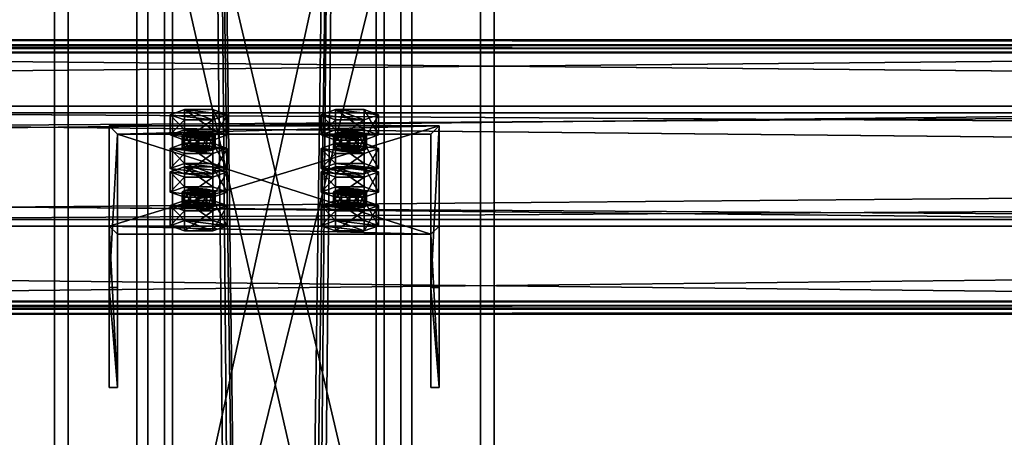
# Model space of a CAD drawing. Header units: millimetres. Extents: x -333 to 67333, y -930 to 39730.
# Tile 644 of 656: x 5407 to 5766, y 26287 to 26439. Entities that reach past the tile are written whole.
import ezdxf

# ---------------------------------------------------------------- set-up
doc = ezdxf.new("R2010")
doc.units = ezdxf.units.MM
for name, color, linetype in [('13', 7, 'Continuous'), ('3', 7, 'Continuous'), ('5', 7, 'Continuous'), ('6', 7, 'Continuous'), ('7', 7, 'Continuous'), ('95', 7, 'Continuous')]:
    doc.layers.add(name, color=color, linetype=linetype)

msp = doc.modelspace()

# ---------------------------------------------------------------- meshes
at = {"layer": '13', "color": 30}
mesh = msp.add_polyface(dxfattribs=at)
corners = [(-330.01, 26335.22, 6081.7), (-330.01, 26407.61, 6066.31), (6099.99, 26407.61, 6066.31), (6099.99, 26335.22, 6081.7), (-330.01, 26366.44, 5872.64), (6099.99, 26366.44, 5872.64), (-330.01, 26427.09, 5859.75), (6099.99, 26427.09, 5859.75), (-330.01, 26429.79, 5872.47), (6099.99, 26429.79, 5872.47), (-330.01, 26431.74, 5872.05), (6099.99, 26431.74, 5872.05), (-330.01, 26428.63, 5857.38), (6099.99, 26428.63, 5857.38), (-330.01, 26364.07, 5871.1), (6099.99, 26364.07, 5871.1), (-330.01, 26405.23, 6064.77), (6099.99, 26405.23, 6064.77), (-330.01, 26336.76, 6079.33), (6099.99, 26336.76, 6079.33), (-330.01, 26334.06, 6066.61), (6099.99, 26334.06, 6066.61), (-330.01, 26332.1, 6067.03), (6099.99, 26332.1, 6067.03)]
mesh.append_faces([[corners[k] for k in face] for face in [(0, 2, 3, 3), (1, 5, 2, 2), (4, 7, 5, 5), (6, 9, 7, 7), (8, 11, 9, 9), (10, 13, 11, 11), (12, 15, 13, 13), (14, 17, 15, 15), (16, 19, 17, 17), (18, 21, 19, 19), (20, 23, 21, 21), (22, 3, 23, 23), (20, 0, 22, 22), (8, 12, 10, 10), (11, 7, 9, 9), (23, 19, 21, 21)]], dxfattribs={"vtx0": -1, "color": 30})
mesh.append_faces([[corners[k] for k in face] for face in [(1, 16, 4, 4), (16, 0, 18, 18), (18, 0, 20, 20), (12, 6, 14, 14), (14, 4, 16, 16), (3, 19, 23, 23), (19, 2, 17, 17), (17, 2, 15, 15), (15, 5, 13, 13)]], dxfattribs={"vtx0": -1, "vtx1": -1, "color": 30})
mesh.append_faces([[corners[k] for k in face] for face in [(16, 1, 0, 0), (12, 8, 6, 6), (14, 6, 4, 4), (7, 11, 13, 13), (19, 3, 2, 2), (15, 2, 5, 5), (13, 5, 7, 7)]], dxfattribs={"vtx0": -1, "vtx2": -1, "vtx3": -1, "color": 30})
mesh.append_faces([[corners[k] for k in face] for face in [(0, 1, 2, 2), (1, 4, 5, 5), (4, 6, 7, 7), (6, 8, 9, 9), (8, 10, 11, 11), (10, 12, 13, 13), (12, 14, 15, 15), (14, 16, 17, 17), (16, 18, 19, 19), (18, 20, 21, 21), (20, 22, 23, 23), (22, 0, 3, 3)]], dxfattribs={"vtx2": -1, "vtx3": -1, "color": 30})
mesh = msp.add_polyface(dxfattribs=at)
corners = [(4899.99, 26335.22, 6081.7), (4899.99, 26407.61, 6066.31), (11699.99, 26407.61, 6066.31), (11699.99, 26335.22, 6081.7), (4899.99, 26366.44, 5872.64), (11699.99, 26366.44, 5872.64), (4899.99, 26427.09, 5859.75), (11699.99, 26427.09, 5859.75), (4899.99, 26429.79, 5872.47), (11699.99, 26429.79, 5872.47), (4899.99, 26431.74, 5872.05), (11699.99, 26431.74, 5872.05), (4899.99, 26428.63, 5857.38), (11699.99, 26428.63, 5857.38), (4899.99, 26364.07, 5871.1), (11699.99, 26364.07, 5871.1), (4899.99, 26405.23, 6064.77), (11699.99, 26405.23, 6064.77), (4899.99, 26336.76, 6079.33), (11699.99, 26336.76, 6079.33), (4899.99, 26334.06, 6066.61), (11699.99, 26334.06, 6066.61), (4899.99, 26332.1, 6067.03), (11699.99, 26332.1, 6067.03)]
mesh.append_faces([[corners[k] for k in face] for face in [(0, 2, 3, 3), (1, 5, 2, 2), (4, 7, 5, 5), (6, 9, 7, 7), (8, 11, 9, 9), (10, 13, 11, 11), (12, 15, 13, 13), (14, 17, 15, 15), (16, 19, 17, 17), (18, 21, 19, 19), (20, 23, 21, 21), (22, 3, 23, 23), (20, 0, 22, 22), (8, 12, 10, 10), (11, 7, 9, 9), (23, 19, 21, 21)]], dxfattribs={"vtx0": -1, "color": 30})
mesh.append_faces([[corners[k] for k in face] for face in [(1, 16, 4, 4), (16, 0, 18, 18), (18, 0, 20, 20), (12, 6, 14, 14), (14, 4, 16, 16), (3, 19, 23, 23), (19, 2, 17, 17), (17, 2, 15, 15), (15, 5, 13, 13)]], dxfattribs={"vtx0": -1, "vtx1": -1, "color": 30})
mesh.append_faces([[corners[k] for k in face] for face in [(16, 1, 0, 0), (12, 8, 6, 6), (14, 6, 4, 4), (7, 11, 13, 13), (19, 3, 2, 2), (15, 2, 5, 5), (13, 5, 7, 7)]], dxfattribs={"vtx0": -1, "vtx2": -1, "vtx3": -1, "color": 30})
mesh.append_faces([[corners[k] for k in face] for face in [(0, 1, 2, 2), (1, 4, 5, 5), (4, 6, 7, 7), (6, 8, 9, 9), (8, 10, 11, 11), (10, 12, 13, 13), (12, 14, 15, 15), (14, 16, 17, 17), (16, 18, 19, 19), (18, 20, 21, 21), (20, 22, 23, 23), (22, 0, 3, 3)]], dxfattribs={"vtx2": -1, "vtx3": -1, "color": 30})
at = {"layer": '3', "color": 91}
mesh = msp.add_polyface(dxfattribs=at)
corners = [(5537, 26145.58, 3765.04), (5463, 26145.58, 3765.04), (5463, 26470.33, 3080), (5537, 26470.33, 3080), (5463, 26212.45, 3796.73), (5463, 26552.22, 3080), (5537, 26212.45, 3796.73), (5537, 26552.22, 3080), (5540, 26142.87, 3763.75), (5540, 26215.16, 3798.02), (5540, 26555.54, 3080), (5540, 26467.01, 3080), (5460, 26215.16, 3798.02), (5460, 26555.54, 3080), (5460, 26142.87, 3763.75), (5460, 26467.01, 3080)]
mesh.append_faces([[corners[k] for k in face] for face in [(0, 2, 3, 3), (1, 5, 2, 2), (4, 7, 5, 5), (6, 3, 7, 7), (8, 10, 11, 11), (9, 13, 10, 10), (12, 15, 13, 13), (14, 11, 15, 15)]], dxfattribs={"vtx0": -1, "color": 91})
mesh.append_faces([[corners[k] for k in face] for face in [(9, 6, 12, 12), (6, 8, 0, 0), (0, 8, 1, 1), (12, 4, 14, 14), (4, 12, 6, 6), (14, 1, 8, 8), (11, 3, 15, 15), (3, 10, 7, 7), (7, 10, 5, 5), (15, 2, 13, 13), (2, 15, 3, 3), (13, 5, 10, 10)]], dxfattribs={"vtx0": -1, "vtx1": -1, "color": 91})
mesh.append_faces([[corners[k] for k in face] for face in [(6, 9, 8, 8), (14, 4, 1, 1), (3, 11, 10, 10), (13, 2, 5, 5)]], dxfattribs={"vtx0": -1, "vtx2": -1, "vtx3": -1, "color": 91})
mesh.append_faces([[corners[k] for k in face] for face in [(0, 1, 2, 2), (1, 4, 5, 5), (4, 6, 7, 7), (6, 0, 3, 3), (8, 9, 10, 10), (9, 12, 13, 13), (12, 14, 15, 15), (14, 8, 11, 11)]], dxfattribs={"vtx2": -1, "vtx3": -1, "color": 91})
at = {"layer": '5', "color": 131}
mesh = msp.add_polyface(dxfattribs=at)
corners = [(5454, 29385.28, 2984), (5546, 29385.28, 2984), (5546, 19415.31, 2984), (5454, 19415.31, 2984), (5546, 29385.28, 3076), (5546, 19415.31, 3076), (5454, 29385.28, 3076), (5454, 19415.31, 3076), (5450, 29385.28, 2980), (5450, 29385.28, 3080), (5450, 19415.31, 3080), (5450, 19415.31, 2980), (5550, 29385.28, 3080), (5550, 19415.31, 3080), (5550, 29385.28, 2980), (5550, 19415.31, 2980)]
mesh.append_faces([[corners[k] for k in face] for face in [(0, 2, 3, 3), (1, 5, 2, 2), (4, 7, 5, 5), (6, 3, 7, 7), (8, 10, 11, 11), (9, 13, 10, 10), (12, 15, 13, 13), (14, 11, 15, 15)]], dxfattribs={"vtx0": -1, "color": 131})
mesh.append_faces([[corners[k] for k in face] for face in [(9, 6, 12, 12), (6, 8, 0, 0), (0, 8, 1, 1), (12, 4, 14, 14), (4, 12, 6, 6), (14, 1, 8, 8), (11, 3, 15, 15), (3, 10, 7, 7), (7, 10, 5, 5), (15, 2, 13, 13), (2, 15, 3, 3), (13, 5, 10, 10)]], dxfattribs={"vtx0": -1, "vtx1": -1, "color": 131})
mesh.append_faces([[corners[k] for k in face] for face in [(6, 9, 8, 8), (14, 4, 1, 1), (3, 11, 10, 10), (13, 2, 5, 5)]], dxfattribs={"vtx0": -1, "vtx2": -1, "vtx3": -1, "color": 131})
mesh.append_faces([[corners[k] for k in face] for face in [(0, 1, 2, 2), (1, 4, 5, 5), (4, 6, 7, 7), (6, 0, 3, 3), (8, 9, 10, 10), (9, 12, 13, 13), (12, 14, 15, 15), (14, 8, 11, 11)]], dxfattribs={"vtx2": -1, "vtx3": -1, "color": 131})
at = {"layer": '6', "color": 2}
mesh = msp.add_polyface(dxfattribs=at)
corners = [(5420, 19420.14, 7183.53), (5580, 19420.14, 7183.53), (5580, 30845.34, 4755.1), (5420, 30845.34, 4755.1), (5420, 19420.14, 7347.1), (5420, 30878.6, 4911.61), (5580, 19420.14, 7347.1), (5580, 30878.6, 4911.61), (5575, 30846.38, 4759.99), (5425, 30846.38, 4759.99), (5425, 30877.56, 4906.72), (5575, 30877.56, 4906.72), (5425, 19420.14, 7341.99), (5575, 19420.14, 7341.99), (5425, 19420.14, 7188.64), (5575, 19420.14, 7188.64)]
mesh.append_faces([[corners[k] for k in face] for face in [(0, 2, 3, 3), (4, 3, 5, 5), (6, 5, 7, 7), (1, 7, 2, 2), (12, 11, 10, 10), (14, 10, 9, 9), (15, 9, 8, 8), (13, 8, 11, 11)]], dxfattribs={"vtx0": -1, "color": 2})
mesh.append_faces([[corners[k] for k in face] for face in [(2, 8, 3, 3), (8, 7, 11, 11), (11, 7, 10, 10), (3, 9, 5, 5), (9, 3, 8, 8), (5, 10, 7, 7), (4, 12, 0, 0), (12, 6, 13, 13), (13, 6, 15, 15), (0, 14, 1, 1), (14, 0, 12, 12), (1, 15, 6, 6)]], dxfattribs={"vtx0": -1, "vtx1": -1, "color": 2})
mesh.append_faces([[corners[k] for k in face] for face in [(8, 2, 7, 7), (5, 9, 10, 10), (12, 4, 6, 6), (1, 14, 15, 15)]], dxfattribs={"vtx0": -1, "vtx2": -1, "vtx3": -1, "color": 2})
mesh.append_faces([[corners[k] for k in face] for face in [(0, 1, 2, 2), (4, 0, 3, 3), (6, 4, 5, 5), (1, 6, 7, 7), (12, 13, 11, 11), (14, 12, 10, 10), (15, 14, 9, 9), (13, 15, 8, 8)]], dxfattribs={"vtx2": -1, "vtx3": -1, "color": 2})
at = {"layer": '7', "color": 6}
mesh = msp.add_polyface(dxfattribs=at)
corners = [(5559.99, 26400.45, 6042.28), (5439.99, 26400.45, 6042.28), (5439.99, 26364.07, 5871.1), (5559.99, 26364.07, 5871.1), (5439.99, 26341.76, 6054.75), (5439.99, 26305.38, 5883.57), (5442.99, 26341.76, 6054.75), (5442.99, 26305.38, 5883.57), (5442.99, 26397.52, 6042.9), (5442.99, 26361.13, 5871.72), (5556.99, 26397.52, 6042.9), (5556.99, 26361.13, 5871.72), (5556.99, 26341.76, 6054.75), (5556.99, 26305.38, 5883.57), (5559.99, 26341.76, 6054.75), (5559.99, 26305.38, 5883.57)]
mesh.append_faces([[corners[k] for k in face] for face in [(0, 2, 3, 3), (1, 5, 2, 2), (4, 7, 5, 5), (6, 9, 7, 7), (8, 11, 9, 9), (10, 13, 11, 11), (12, 15, 13, 13), (14, 3, 15, 15), (12, 0, 14, 14), (7, 2, 5, 5)]], dxfattribs={"vtx0": -1, "color": 6})
mesh.append_faces([[corners[k] for k in face] for face in [(1, 8, 4, 4), (8, 0, 10, 10), (10, 0, 12, 12), (3, 11, 15, 15), (11, 2, 9, 9), (9, 2, 7, 7)]], dxfattribs={"vtx0": -1, "vtx1": -1, "color": 6})
mesh.append_faces([[corners[k] for k in face] for face in [(8, 1, 0, 0), (11, 3, 2, 2)]], dxfattribs={"vtx0": -1, "vtx2": -1, "vtx3": -1, "color": 6})
mesh.append_faces([[corners[k] for k in face] for face in [(6, 4, 8, 8), (13, 15, 11, 11)]], dxfattribs={"vtx1": -1, "color": 6})
mesh.append_faces([[corners[k] for k in face] for face in [(0, 1, 2, 2), (1, 4, 5, 5), (4, 6, 7, 7), (6, 8, 9, 9), (8, 10, 11, 11), (10, 12, 13, 13), (12, 14, 15, 15), (14, 0, 3, 3)]], dxfattribs={"vtx2": -1, "vtx3": -1, "color": 6})
at = {"layer": '95', "color": 20}
mesh = msp.add_polyface(dxfattribs=at)
corners = [(5478.49, 26397.21, 6017.41), (5477.69, 26396.59, 6014.47), (5477.69, 26391.7, 6015.51), (5467.29, 26396.59, 6014.47), (5466.49, 26397.21, 6017.41), (5466.49, 26392.32, 6018.45), (5467.29, 26397.83, 6020.34), (5467.29, 26392.94, 6021.38), (5469.49, 26398.29, 6022.49), (5469.49, 26393.4, 6023.53), (5472.49, 26398.46, 6023.28), (5472.49, 26393.57, 6024.32), (5475.49, 26398.29, 6022.49), (5475.49, 26393.4, 6023.53), (5477.69, 26397.83, 6020.34), (5477.69, 26392.94, 6021.38), (5478.49, 26392.32, 6018.45), (5475.49, 26396.13, 6012.32), (5469.49, 26396.13, 6012.32), (5472.49, 26395.96, 6011.54), (5482.88, 26404.55, 6015.85), (5477.69, 26402.68, 6007.04), (5477.69, 26395.34, 6008.6), (5482.88, 26397.21, 6017.41), (5467.29, 26402.68, 6007.04), (5467.29, 26395.34, 6008.6), (5462.1, 26404.55, 6015.85), (5462.1, 26397.21, 6017.41), (5467.29, 26406.42, 6024.65), (5467.29, 26399.08, 6026.21), (5477.69, 26406.42, 6024.65), (5477.69, 26399.08, 6026.21)]
mesh.append_faces([[corners[k] for k in face] for face in [(6, 9, 7, 7), (8, 11, 9, 9), (10, 13, 11, 11), (12, 15, 13, 13), (17, 18, 19, 19), (10, 14, 12, 12), (20, 22, 23, 23), (21, 25, 22, 22), (24, 27, 25, 25), (26, 29, 27, 27), (28, 31, 29, 29), (30, 23, 31, 31), (21, 26, 24, 24), (28, 20, 30, 30), (23, 29, 31, 31), (27, 22, 25, 25)]], dxfattribs={"vtx0": -1, "color": 20})
mesh.append_faces([[corners[k] for k in face] for face in [(18, 17, 3, 3), (3, 1, 4, 4), (4, 0, 6, 6), (6, 0, 8, 8), (8, 14, 10, 10), (26, 21, 28, 28), (29, 22, 27, 27)]], dxfattribs={"vtx0": -1, "vtx1": -1, "color": 20})
mesh.append_faces([[corners[k] for k in face] for face in [(3, 17, 1, 1), (4, 1, 0, 0), (8, 0, 14, 14), (28, 21, 20, 20), (29, 23, 22, 22)]], dxfattribs={"vtx0": -1, "vtx2": -1, "vtx3": -1, "color": 20})
mesh.append_faces([[corners[k] for k in face] for face in [(0, 1, 2, 2), (3, 4, 5, 5), (4, 6, 7, 7), (6, 8, 9, 9), (8, 10, 11, 11), (10, 12, 13, 13), (12, 14, 15, 15), (14, 0, 16, 16), (20, 21, 22, 22), (21, 24, 25, 25), (24, 26, 27, 27), (26, 28, 29, 29), (28, 30, 31, 31), (30, 20, 23, 23)]], dxfattribs={"vtx2": -1, "vtx3": -1, "color": 20})
mesh = msp.add_polyface(dxfattribs=at)
corners = [(5533.49, 26397.21, 6017.41), (5532.69, 26396.59, 6014.47), (5532.69, 26391.7, 6015.51), (5522.29, 26396.59, 6014.47), (5521.49, 26397.21, 6017.41), (5521.49, 26392.32, 6018.45), (5522.29, 26397.83, 6020.34), (5522.29, 26392.94, 6021.38), (5524.49, 26398.29, 6022.49), (5524.49, 26393.4, 6023.53), (5527.49, 26398.46, 6023.28), (5527.49, 26393.57, 6024.32), (5530.49, 26398.29, 6022.49), (5530.49, 26393.4, 6023.53), (5532.69, 26397.83, 6020.34), (5532.69, 26392.94, 6021.38), (5533.49, 26392.32, 6018.45), (5530.49, 26396.13, 6012.32), (5524.49, 26396.13, 6012.32), (5527.49, 26395.96, 6011.54), (5537.88, 26404.55, 6015.85), (5532.69, 26402.68, 6007.04), (5532.69, 26395.34, 6008.6), (5537.88, 26397.21, 6017.41), (5522.29, 26402.68, 6007.04), (5522.29, 26395.34, 6008.6), (5517.1, 26404.55, 6015.85), (5517.1, 26397.21, 6017.41), (5522.29, 26406.42, 6024.65), (5522.29, 26399.08, 6026.21), (5532.69, 26406.42, 6024.65), (5532.69, 26399.08, 6026.21)]
mesh.append_faces([[corners[k] for k in face] for face in [(6, 9, 7, 7), (8, 11, 9, 9), (10, 13, 11, 11), (12, 15, 13, 13), (17, 18, 19, 19), (10, 14, 12, 12), (20, 22, 23, 23), (21, 25, 22, 22), (24, 27, 25, 25), (26, 29, 27, 27), (28, 31, 29, 29), (30, 23, 31, 31), (21, 26, 24, 24), (28, 20, 30, 30), (23, 29, 31, 31), (27, 22, 25, 25)]], dxfattribs={"vtx0": -1, "color": 20})
mesh.append_faces([[corners[k] for k in face] for face in [(18, 17, 3, 3), (3, 1, 4, 4), (4, 1, 6, 6), (6, 14, 8, 8), (8, 14, 10, 10), (26, 21, 28, 28), (29, 23, 27, 27)]], dxfattribs={"vtx0": -1, "vtx1": -1, "color": 20})
mesh.append_faces([[corners[k] for k in face] for face in [(3, 17, 1, 1), (6, 1, 0, 0), (6, 0, 14, 14), (28, 21, 20, 20), (27, 23, 22, 22)]], dxfattribs={"vtx0": -1, "vtx2": -1, "vtx3": -1, "color": 20})
mesh.append_faces([[corners[k] for k in face] for face in [(0, 1, 2, 2), (3, 4, 5, 5), (4, 6, 7, 7), (6, 8, 9, 9), (8, 10, 11, 11), (10, 12, 13, 13), (12, 14, 15, 15), (14, 0, 16, 16), (20, 21, 22, 22), (21, 24, 25, 25), (24, 26, 27, 27), (26, 28, 29, 29), (28, 30, 31, 31), (30, 20, 23, 23)]], dxfattribs={"vtx2": -1, "vtx3": -1, "color": 20})
mesh = msp.add_polyface(dxfattribs=at)
corners = [(5478.49, 26397.21, 6017.41), (5477.69, 26391.7, 6015.51), (5478.49, 26392.32, 6018.45), (5477.69, 26396.59, 6014.47), (5475.49, 26396.13, 6012.32), (5475.49, 26391.24, 6013.36), (5472.49, 26395.96, 6011.54), (5472.49, 26391.07, 6012.58), (5469.49, 26396.13, 6012.32), (5469.49, 26391.24, 6013.36), (5467.29, 26396.59, 6014.47), (5467.29, 26391.7, 6015.51), (5466.49, 26392.32, 6018.45), (5466.49, 26397.21, 6017.41), (5467.29, 26392.94, 6021.38), (5477.69, 26397.83, 6020.34), (5477.69, 26392.94, 6021.38), (5472.49, 26393.57, 6024.32), (5475.49, 26393.4, 6023.53), (5469.49, 26393.4, 6023.53), (5482.88, 26392.32, 6018.45), (5477.69, 26390.45, 6009.64), (5477.69, 26383.11, 6011.2), (5482.88, 26384.98, 6020.01), (5467.29, 26390.45, 6009.64), (5467.29, 26383.11, 6011.2), (5462.1, 26392.32, 6018.45), (5462.1, 26384.98, 6020.01), (5467.29, 26394.19, 6027.25), (5467.29, 26386.85, 6028.81), (5477.69, 26394.19, 6027.25), (5477.69, 26386.85, 6028.81), (5467.29, 26385.63, 5926.84), (5482.88, 26383.76, 5918.03), (5477.69, 26385.63, 5926.84)]
mesh.append_faces([[corners[k] for k in face] for face in [(0, 1, 2, 2), (3, 5, 1, 1), (4, 7, 5, 5), (6, 9, 7, 7), (8, 11, 9, 9), (10, 12, 11, 11), (13, 14, 12, 12), (15, 2, 16, 16), (16, 17, 18, 18), (11, 7, 9, 9), (20, 22, 23, 23), (21, 25, 22, 22), (24, 27, 25, 25), (26, 29, 27, 27), (28, 31, 29, 29), (30, 23, 31, 31), (21, 26, 24, 24), (28, 20, 30, 30), (23, 29, 31, 31), (32, 33, 34, 34)]], dxfattribs={"vtx0": -1, "color": 20})
mesh.append_faces([[corners[k] for k in face] for face in [(17, 16, 19, 19), (19, 2, 14, 14), (14, 1, 12, 12), (12, 5, 11, 11), (26, 20, 28, 28), (29, 22, 27, 27)]], dxfattribs={"vtx0": -1, "vtx1": -1, "color": 20})
mesh.append_faces([[corners[k] for k in face] for face in [(19, 16, 2, 2), (14, 2, 1, 1), (12, 1, 5, 5), (11, 5, 7, 7), (26, 21, 20, 20), (29, 23, 22, 22)]], dxfattribs={"vtx0": -1, "vtx2": -1, "vtx3": -1, "color": 20})
mesh.append_faces([[corners[k] for k in face] for face in [(3, 4, 5, 5), (4, 6, 7, 7), (6, 8, 9, 9), (8, 10, 11, 11), (20, 21, 22, 22), (21, 24, 25, 25), (24, 26, 27, 27), (26, 28, 29, 29), (28, 30, 31, 31), (30, 20, 23, 23)]], dxfattribs={"vtx2": -1, "vtx3": -1, "color": 20})
mesh = msp.add_polyface(dxfattribs=at)
corners = [(5533.49, 26397.21, 6017.41), (5532.69, 26391.7, 6015.51), (5533.49, 26392.32, 6018.45), (5532.69, 26396.59, 6014.47), (5530.49, 26396.13, 6012.32), (5530.49, 26391.24, 6013.36), (5527.49, 26395.96, 6011.54), (5527.49, 26391.07, 6012.58), (5524.49, 26396.13, 6012.32), (5524.49, 26391.24, 6013.36), (5522.29, 26396.59, 6014.47), (5522.29, 26391.7, 6015.51), (5521.49, 26392.32, 6018.45), (5521.49, 26397.21, 6017.41), (5522.29, 26392.94, 6021.38), (5532.69, 26397.83, 6020.34), (5532.69, 26392.94, 6021.38), (5527.49, 26393.57, 6024.32), (5530.49, 26393.4, 6023.53), (5524.49, 26393.4, 6023.53), (5537.88, 26392.32, 6018.45), (5532.69, 26390.45, 6009.64), (5532.69, 26383.11, 6011.2), (5537.88, 26384.98, 6020.01), (5522.29, 26390.45, 6009.64), (5522.29, 26383.11, 6011.2), (5517.1, 26392.32, 6018.45), (5517.1, 26384.98, 6020.01), (5522.29, 26394.19, 6027.25), (5522.29, 26386.85, 6028.81), (5532.69, 26394.19, 6027.25), (5532.69, 26386.85, 6028.81), (5517.1, 26383.76, 5918.03), (5532.69, 26381.88, 5909.23), (5522.29, 26385.63, 5926.84), (5537.88, 26383.76, 5918.03), (5532.69, 26385.63, 5926.84)]
mesh.append_faces([[corners[k] for k in face] for face in [(0, 1, 2, 2), (3, 5, 1, 1), (4, 7, 5, 5), (6, 9, 7, 7), (8, 11, 9, 9), (10, 12, 11, 11), (13, 14, 12, 12), (15, 2, 16, 16), (16, 17, 18, 18), (11, 7, 9, 9), (20, 22, 23, 23), (21, 25, 22, 22), (24, 27, 25, 25), (26, 29, 27, 27), (28, 31, 29, 29), (30, 23, 31, 31), (21, 26, 24, 24), (28, 20, 30, 30), (23, 29, 31, 31), (34, 35, 36, 36)]], dxfattribs={"vtx0": -1, "color": 20})
mesh.append_faces([[corners[k] for k in face] for face in [(17, 16, 19, 19), (19, 2, 14, 14), (14, 1, 12, 12), (12, 5, 11, 11), (26, 21, 28, 28), (29, 23, 27, 27), (32, 33, 34, 34)]], dxfattribs={"vtx0": -1, "vtx1": -1, "color": 20})
mesh.append_faces([[corners[k] for k in face] for face in [(19, 16, 2, 2), (14, 2, 1, 1), (12, 1, 5, 5), (11, 5, 7, 7), (28, 21, 20, 20)]], dxfattribs={"vtx0": -1, "vtx2": -1, "vtx3": -1, "color": 20})
mesh.append_faces([[corners[k] for k in face] for face in [(3, 4, 5, 5), (4, 6, 7, 7), (6, 8, 9, 9), (8, 10, 11, 11), (20, 21, 22, 22), (21, 24, 25, 25), (24, 26, 27, 27), (26, 28, 29, 29), (28, 30, 31, 31), (30, 20, 23, 23)]], dxfattribs={"vtx2": -1, "vtx3": -1, "color": 20})
mesh = msp.add_polyface(dxfattribs=at)
corners = [(5462.1, 26384.98, 6020.01), (5477.69, 26383.11, 6011.2), (5467.29, 26383.11, 6011.2), (5478.49, 26376.42, 5919.59), (5477.69, 26375.8, 5916.66), (5477.69, 26370.91, 5917.7), (5467.29, 26375.8, 5916.66), (5466.49, 26376.42, 5919.59), (5466.49, 26371.53, 5920.63), (5467.29, 26377.04, 5922.53), (5467.29, 26372.15, 5923.57), (5469.49, 26377.5, 5924.68), (5469.49, 26372.61, 5925.71), (5472.49, 26377.67, 5925.46), (5472.49, 26372.78, 5926.5), (5475.49, 26377.5, 5924.68), (5475.49, 26372.61, 5925.71), (5477.69, 26377.04, 5922.53), (5477.69, 26372.15, 5923.57), (5478.49, 26371.53, 5920.63), (5472.49, 26375.17, 5913.72), (5469.49, 26375.34, 5914.51), (5475.49, 26375.34, 5914.51), (5482.88, 26383.76, 5918.03), (5477.69, 26381.88, 5909.23), (5477.69, 26374.55, 5910.79), (5482.88, 26376.42, 5919.59), (5467.29, 26381.88, 5909.23), (5467.29, 26374.55, 5910.79), (5462.1, 26383.76, 5918.03), (5462.1, 26376.42, 5919.59), (5467.29, 26385.63, 5926.84), (5467.29, 26378.29, 5928.4), (5477.69, 26385.63, 5926.84), (5477.69, 26378.29, 5928.4)]
mesh.append_faces([[corners[k] for k in face] for face in [(0, 1, 2, 2), (9, 12, 10, 10), (11, 14, 12, 12), (13, 16, 14, 14), (15, 18, 16, 16), (20, 6, 21, 21), (13, 17, 15, 15), (23, 25, 26, 26), (24, 28, 25, 25), (27, 30, 28, 28), (29, 32, 30, 30), (31, 34, 32, 32), (33, 26, 34, 34), (24, 29, 27, 27), (26, 32, 34, 34), (30, 25, 28, 28)]], dxfattribs={"vtx0": -1, "color": 20})
mesh.append_faces([[corners[k] for k in face] for face in [(6, 22, 7, 7), (7, 4, 9, 9), (9, 3, 11, 11), (11, 17, 13, 13), (29, 24, 31, 31), (32, 25, 30, 30)]], dxfattribs={"vtx0": -1, "vtx1": -1, "color": 20})
mesh.append_faces([[corners[k] for k in face] for face in [(6, 20, 22, 22), (7, 22, 4, 4), (9, 4, 3, 3), (11, 3, 17, 17), (31, 24, 23, 23), (32, 26, 25, 25)]], dxfattribs={"vtx0": -1, "vtx2": -1, "vtx3": -1, "color": 20})
mesh.append_faces([[corners[k] for k in face] for face in [(3, 4, 5, 5), (6, 7, 8, 8), (7, 9, 10, 10), (9, 11, 12, 12), (11, 13, 14, 14), (13, 15, 16, 16), (15, 17, 18, 18), (17, 3, 19, 19), (23, 24, 25, 25), (24, 27, 28, 28), (27, 29, 30, 30), (29, 31, 32, 32), (31, 33, 34, 34), (33, 23, 26, 26)]], dxfattribs={"vtx2": -1, "vtx3": -1, "color": 20})
mesh = msp.add_polyface(dxfattribs=at)
corners = [(5517.1, 26384.98, 6020.01), (5537.88, 26384.98, 6020.01), (5532.69, 26383.11, 6011.2), (5522.29, 26383.11, 6011.2), (5533.49, 26376.42, 5919.59), (5532.69, 26375.8, 5916.66), (5532.69, 26370.91, 5917.7), (5522.29, 26375.8, 5916.66), (5521.49, 26376.42, 5919.59), (5521.49, 26371.53, 5920.63), (5522.29, 26377.04, 5922.53), (5522.29, 26372.15, 5923.57), (5524.49, 26377.5, 5924.68), (5524.49, 26372.61, 5925.71), (5527.49, 26377.67, 5925.46), (5527.49, 26372.78, 5926.5), (5530.49, 26377.5, 5924.68), (5530.49, 26372.61, 5925.71), (5532.69, 26377.04, 5922.53), (5532.69, 26372.15, 5923.57), (5533.49, 26371.53, 5920.63), (5530.49, 26375.34, 5914.51), (5524.49, 26375.34, 5914.51), (5527.49, 26375.17, 5913.72), (5537.88, 26383.76, 5918.03), (5532.69, 26381.88, 5909.23), (5532.69, 26374.55, 5910.79), (5537.88, 26376.42, 5919.59), (5522.29, 26381.88, 5909.23), (5522.29, 26374.55, 5910.79), (5517.1, 26383.76, 5918.03), (5517.1, 26376.42, 5919.59), (5522.29, 26385.63, 5926.84), (5522.29, 26378.29, 5928.4), (5532.69, 26385.63, 5926.84), (5532.69, 26378.29, 5928.4)]
mesh.append_faces([[corners[k] for k in face] for face in [(0, 2, 3, 3), (10, 13, 11, 11), (12, 15, 13, 13), (14, 17, 15, 15), (16, 19, 17, 17), (21, 22, 23, 23), (14, 18, 16, 16), (24, 26, 27, 27), (25, 29, 26, 26), (28, 31, 29, 29), (30, 33, 31, 31), (32, 35, 33, 33), (34, 27, 35, 35), (25, 30, 28, 28), (27, 33, 35, 35), (31, 26, 29, 29)]], dxfattribs={"vtx0": -1, "color": 20})
mesh.append_faces([[corners[k] for k in face] for face in [(22, 21, 7, 7), (7, 5, 8, 8), (8, 4, 10, 10), (10, 4, 12, 12), (12, 18, 14, 14), (33, 26, 31, 31)]], dxfattribs={"vtx0": -1, "vtx1": -1, "color": 20})
mesh.append_faces([[corners[k] for k in face] for face in [(0, 1, 2, 2), (7, 21, 5, 5), (8, 5, 4, 4), (12, 4, 18, 18), (32, 25, 24, 24), (33, 27, 26, 26)]], dxfattribs={"vtx0": -1, "vtx2": -1, "vtx3": -1, "color": 20})
mesh.append_faces([[corners[k] for k in face] for face in [(4, 5, 6, 6), (7, 8, 9, 9), (8, 10, 11, 11), (10, 12, 13, 13), (12, 14, 15, 15), (14, 16, 17, 17), (16, 18, 19, 19), (18, 4, 20, 20), (24, 25, 26, 26), (25, 28, 29, 29), (28, 30, 31, 31), (30, 32, 33, 33), (32, 34, 35, 35), (34, 24, 27, 27)]], dxfattribs={"vtx2": -1, "vtx3": -1, "color": 20})
mesh = msp.add_polyface(dxfattribs=at)
corners = [(5478.49, 26376.42, 5919.59), (5477.69, 26370.91, 5917.7), (5478.49, 26371.53, 5920.63), (5477.69, 26375.8, 5916.66), (5475.49, 26375.34, 5914.51), (5475.49, 26370.45, 5915.55), (5472.49, 26375.17, 5913.72), (5472.49, 26370.28, 5914.76), (5469.49, 26375.34, 5914.51), (5469.49, 26370.45, 5915.55), (5467.29, 26375.8, 5916.66), (5467.29, 26370.91, 5917.7), (5466.49, 26371.53, 5920.63), (5466.49, 26376.42, 5919.59), (5467.29, 26372.15, 5923.57), (5477.69, 26377.04, 5922.53), (5477.69, 26372.15, 5923.57), (5472.49, 26372.78, 5926.5), (5475.49, 26372.61, 5925.71), (5469.49, 26372.61, 5925.71), (5482.88, 26371.53, 5920.63), (5477.69, 26369.66, 5911.83), (5477.69, 26362.32, 5913.39), (5482.88, 26364.19, 5922.19), (5467.29, 26369.66, 5911.83), (5467.29, 26362.32, 5913.39), (5462.1, 26371.53, 5920.63), (5462.1, 26364.19, 5922.19), (5467.29, 26373.4, 5929.44), (5467.29, 26366.06, 5930.99), (5477.69, 26373.4, 5929.44), (5477.69, 26366.06, 5930.99)]
mesh.append_faces([[corners[k] for k in face] for face in [(0, 1, 2, 2), (3, 5, 1, 1), (4, 7, 5, 5), (6, 9, 7, 7), (8, 11, 9, 9), (10, 12, 11, 11), (13, 14, 12, 12), (15, 2, 16, 16), (16, 17, 18, 18), (11, 7, 9, 9), (20, 22, 23, 23), (21, 25, 22, 22), (24, 27, 25, 25), (26, 29, 27, 27), (28, 31, 29, 29), (30, 23, 31, 31), (21, 26, 24, 24), (28, 20, 30, 30), (23, 29, 31, 31), (27, 22, 25, 25)]], dxfattribs={"vtx0": -1, "color": 20})
mesh.append_faces([[corners[k] for k in face] for face in [(17, 16, 19, 19), (19, 2, 14, 14), (14, 1, 12, 12), (12, 5, 11, 11), (26, 20, 28, 28), (29, 22, 27, 27)]], dxfattribs={"vtx0": -1, "vtx1": -1, "color": 20})
mesh.append_faces([[corners[k] for k in face] for face in [(19, 16, 2, 2), (14, 2, 1, 1), (12, 1, 5, 5), (11, 5, 7, 7), (26, 21, 20, 20), (29, 23, 22, 22)]], dxfattribs={"vtx0": -1, "vtx2": -1, "vtx3": -1, "color": 20})
mesh.append_faces([[corners[k] for k in face] for face in [(3, 4, 5, 5), (4, 6, 7, 7), (6, 8, 9, 9), (8, 10, 11, 11), (20, 21, 22, 22), (21, 24, 25, 25), (24, 26, 27, 27), (26, 28, 29, 29), (28, 30, 31, 31), (30, 20, 23, 23)]], dxfattribs={"vtx2": -1, "vtx3": -1, "color": 20})
mesh = msp.add_polyface(dxfattribs=at)
corners = [(5533.49, 26376.42, 5919.59), (5532.69, 26370.91, 5917.7), (5533.49, 26371.53, 5920.63), (5532.69, 26375.8, 5916.66), (5530.49, 26375.34, 5914.51), (5530.49, 26370.45, 5915.55), (5527.49, 26375.17, 5913.72), (5527.49, 26370.28, 5914.76), (5524.49, 26375.34, 5914.51), (5524.49, 26370.45, 5915.55), (5522.29, 26375.8, 5916.66), (5522.29, 26370.91, 5917.7), (5521.49, 26371.53, 5920.63), (5521.49, 26376.42, 5919.59), (5522.29, 26372.15, 5923.57), (5532.69, 26377.04, 5922.53), (5532.69, 26372.15, 5923.57), (5527.49, 26372.78, 5926.5), (5530.49, 26372.61, 5925.71), (5524.49, 26372.61, 5925.71), (5537.88, 26371.53, 5920.63), (5532.69, 26369.66, 5911.83), (5532.69, 26362.32, 5913.39), (5537.88, 26364.19, 5922.19), (5522.29, 26369.66, 5911.83), (5522.29, 26362.32, 5913.39), (5517.1, 26371.53, 5920.63), (5517.1, 26364.19, 5922.19), (5522.29, 26373.4, 5929.44), (5522.29, 26366.06, 5930.99), (5532.69, 26373.4, 5929.44), (5532.69, 26366.06, 5930.99)]
mesh.append_faces([[corners[k] for k in face] for face in [(0, 1, 2, 2), (3, 5, 1, 1), (4, 7, 5, 5), (6, 9, 7, 7), (8, 11, 9, 9), (10, 12, 11, 11), (13, 14, 12, 12), (15, 2, 16, 16), (16, 17, 18, 18), (11, 7, 9, 9), (20, 22, 23, 23), (21, 25, 22, 22), (24, 27, 25, 25), (26, 29, 27, 27), (28, 31, 29, 29), (30, 23, 31, 31), (21, 26, 24, 24), (28, 20, 30, 30), (23, 29, 31, 31), (27, 22, 25, 25)]], dxfattribs={"vtx0": -1, "color": 20})
mesh.append_faces([[corners[k] for k in face] for face in [(17, 16, 19, 19), (19, 2, 14, 14), (14, 1, 12, 12), (12, 5, 11, 11), (26, 20, 28, 28), (29, 22, 27, 27)]], dxfattribs={"vtx0": -1, "vtx1": -1, "color": 20})
mesh.append_faces([[corners[k] for k in face] for face in [(19, 16, 2, 2), (14, 2, 1, 1), (12, 1, 5, 5), (11, 5, 7, 7), (26, 21, 20, 20), (29, 23, 22, 22)]], dxfattribs={"vtx0": -1, "vtx2": -1, "vtx3": -1, "color": 20})
mesh.append_faces([[corners[k] for k in face] for face in [(3, 4, 5, 5), (4, 6, 7, 7), (6, 8, 9, 9), (8, 10, 11, 11), (20, 21, 22, 22), (21, 24, 25, 25), (24, 26, 27, 27), (26, 28, 29, 29), (28, 30, 31, 31), (30, 20, 23, 23)]], dxfattribs={"vtx2": -1, "vtx3": -1, "color": 20})

doc.saveas('drawing.dxf')
